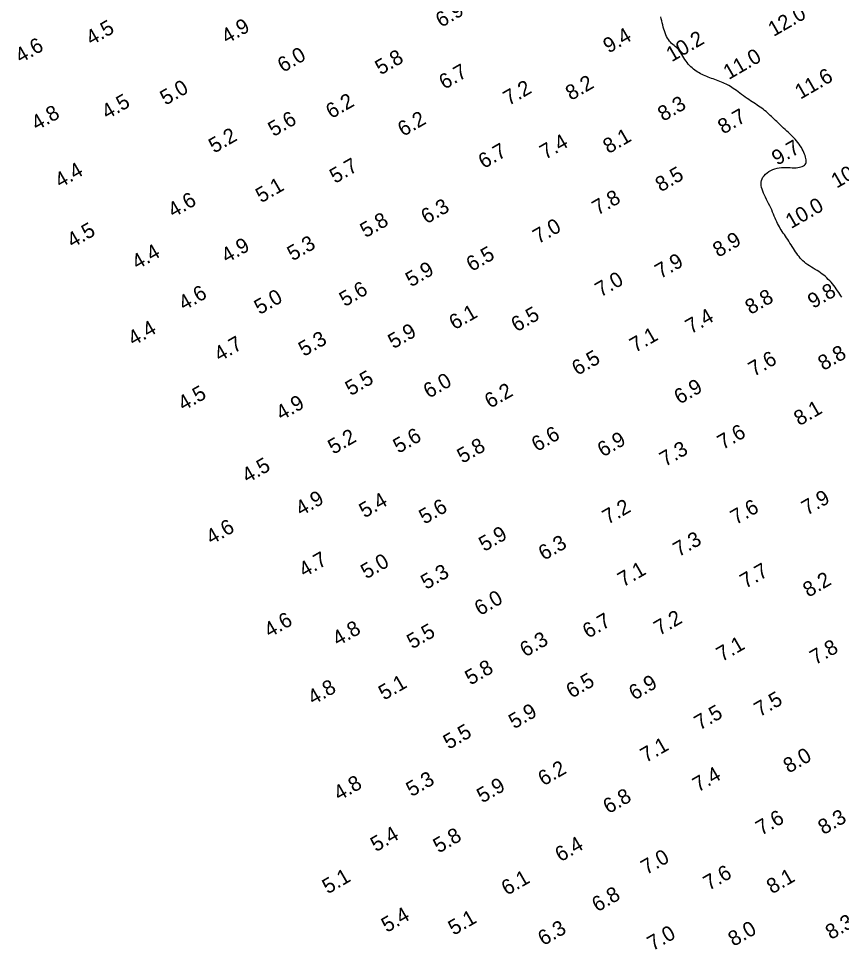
# Model space of a CAD drawing. Extents: x 3024098 to 3056816, y 418252 to 509144.
# Drawn here: x 3029720.5 to 3029994.4, y 418624.9 to 418934.2 of the extents above; entities that cross this region are included whole.
import ezdxf

# ---------------------------------------------------------------- set-up
doc = ezdxf.new("R2010")
doc.units = 0
doc.layers.add('V-CHAN-CONT-EL10', color=7, linetype='Continuous')
doc.layers.add('V-TOPO-SOUN-0911', color=7, linetype='Continuous')

msp = doc.modelspace()

# ---------------------------------------------------------------- linework, layer by layer
at = {"layer": 'V-CHAN-CONT-EL10'}
msp.add_lwpolyline([(3029994.6, 418841.4), (3029994.26, 418841.93), (3029993.9, 418842.47), (3029993.53, 418843.03), (3029993.14, 418843.6), (3029992.73, 418844.18), (3029992.31, 418844.75), (3029991.88, 418845.31), (3029991.44, 418845.87), (3029990.99, 418846.4), (3029990.53, 418846.91), (3029990.07, 418847.39), (3029989.59, 418847.86), (3029989.09, 418848.31), (3029988.58, 418848.74), (3029988.05, 418849.15), (3029987.49, 418849.56), (3029986.91, 418849.95), (3029986.31, 418850.34), (3029985.69, 418850.72), (3029985.06, 418851.09), (3029984.43, 418851.47), (3029983.81, 418851.86), (3029983.21, 418852.26), (3029982.64, 418852.66), (3029982.1, 418853.09), (3029981.6, 418853.53), (3029981.14, 418853.99), (3029980.72, 418854.48), (3029980.32, 418854.97), (3029979.94, 418855.49), (3029979.56, 418856.02), (3029979.2, 418856.57), (3029978.83, 418857.13), (3029978.46, 418857.71), (3029978.08, 418858.29), (3029977.69, 418858.88), (3029977.31, 418859.47), (3029976.93, 418860.06), (3029976.54, 418860.64), (3029976.17, 418861.21), (3029975.8, 418861.76), (3029975.44, 418862.3), (3029975.08, 418862.82), (3029974.74, 418863.33), (3029974.41, 418863.84), (3029974.09, 418864.35), (3029973.77, 418864.87), (3029973.47, 418865.41), (3029973.19, 418865.97), (3029972.91, 418866.56), (3029972.63, 418867.17), (3029972.36, 418867.8), (3029972.09, 418868.46), (3029971.81, 418869.13), (3029971.53, 418869.81), (3029971.22, 418870.51), (3029970.9, 418871.21), (3029970.56, 418871.91), (3029970.19, 418872.61), (3029969.83, 418873.32), (3029969.47, 418874.01), (3029969.11, 418874.71), (3029968.78, 418875.39), (3029968.48, 418876.07), (3029968.22, 418876.73), (3029968, 418877.37), (3029967.84, 418878), (3029967.73, 418878.61), (3029967.69, 418879.21), (3029967.73, 418879.78), (3029967.83, 418880.34), (3029968.03, 418880.89), (3029968.31, 418881.41), (3029968.68, 418881.91), (3029969.14, 418882.39), (3029969.67, 418882.84), (3029970.25, 418883.25), (3029970.9, 418883.61), (3029971.58, 418883.93), (3029972.29, 418884.19), (3029973.02, 418884.39), (3029973.75, 418884.52), (3029974.49, 418884.6), (3029975.22, 418884.64), (3029975.95, 418884.64), (3029976.67, 418884.62), (3029977.37, 418884.59), (3029978.05, 418884.57), (3029978.7, 418884.56), (3029979.33, 418884.57), (3029979.92, 418884.62), (3029980.47, 418884.7), (3029980.97, 418884.81), (3029981.42, 418884.96), (3029981.81, 418885.14), (3029982.13, 418885.37), (3029982.39, 418885.65), (3029982.56, 418885.96), (3029982.67, 418886.32), (3029982.71, 418886.72), (3029982.69, 418887.15), (3029982.61, 418887.6), (3029982.5, 418888.09), (3029982.34, 418888.59), (3029982.15, 418889.11), (3029981.93, 418889.65), (3029981.68, 418890.19), (3029981.4, 418890.74), (3029981.1, 418891.3), (3029980.75, 418891.86), (3029980.38, 418892.42), (3029979.96, 418892.98), (3029979.51, 418893.54), (3029979.02, 418894.1), (3029978.5, 418894.65), (3029977.95, 418895.19), (3029977.4, 418895.72), (3029976.83, 418896.24), (3029976.27, 418896.75), (3029975.73, 418897.24), (3029975.2, 418897.72), (3029974.7, 418898.18), (3029974.23, 418898.63), (3029973.78, 418899.06), (3029973.34, 418899.49), (3029972.91, 418899.91), (3029972.49, 418900.32), (3029972.07, 418900.73), (3029971.64, 418901.15), (3029971.2, 418901.57), (3029970.76, 418901.99), (3029970.3, 418902.41), (3029969.83, 418902.83), (3029969.36, 418903.24), (3029968.88, 418903.64), (3029968.39, 418904.03), (3029967.89, 418904.4), (3029967.38, 418904.76), (3029966.87, 418905.11), (3029966.35, 418905.45), (3029965.82, 418905.79), (3029965.27, 418906.14), (3029964.72, 418906.49), (3029964.16, 418906.86), (3029963.58, 418907.24), (3029963, 418907.65), (3029962.4, 418908.08), (3029961.81, 418908.52), (3029961.21, 418908.96), (3029960.63, 418909.4), (3029960.05, 418909.82), (3029959.49, 418910.23), (3029958.95, 418910.62), (3029958.44, 418910.98), (3029957.94, 418911.31), (3029957.46, 418911.62), (3029956.99, 418911.9), (3029956.52, 418912.17), (3029956.04, 418912.42), (3029955.56, 418912.65), (3029955.06, 418912.88), (3029954.54, 418913.1), (3029954, 418913.31), (3029953.44, 418913.51), (3029952.88, 418913.72), (3029952.32, 418913.92), (3029951.75, 418914.12), (3029951.19, 418914.32), (3029950.64, 418914.52), (3029950.1, 418914.72), (3029949.58, 418914.93), (3029949.06, 418915.15), (3029948.55, 418915.37), (3029948.05, 418915.61), (3029947.56, 418915.86), (3029947.07, 418916.13), (3029946.59, 418916.42), (3029946.11, 418916.73), (3029945.64, 418917.05), (3029945.17, 418917.41), (3029944.72, 418917.79), (3029944.27, 418918.19), (3029943.85, 418918.62), (3029943.44, 418919.08), (3029943.05, 418919.57), (3029942.69, 418920.1), (3029942.34, 418920.64), (3029942.01, 418921.19), (3029941.68, 418921.75), (3029941.35, 418922.3), (3029941.02, 418922.82), (3029940.67, 418923.32), (3029940.31, 418923.78), (3029939.93, 418924.2), (3029939.53, 418924.58), (3029939.12, 418924.93), (3029938.71, 418925.27), (3029938.3, 418925.61), (3029937.9, 418925.96), (3029937.52, 418926.34), (3029937.16, 418926.76), (3029936.83, 418927.22), (3029936.53, 418927.73), (3029936.25, 418928.27), (3029936, 418928.85), (3029935.76, 418929.47), (3029935.54, 418930.1), (3029935.33, 418930.75), (3029935.13, 418931.42), (3029934.94, 418932.1), (3029934.76, 418932.78), (3029934.59, 418933.45), (3029934.43, 418934.13), (3029934.27, 418934.79)], dxfattribs=at)

# ---------------------------------------------------------------- texts
at = {"layer": 'V-TOPO-SOUN-0911'}
for s, p in [('6.9', (3029861.15, 418931.12)), ('12.0 ', (3029971.86, 418928.09)), ('4.5', (3029744.7, 418925.14)), ('4.9', (3029789.82, 418925.67)), ('9.4', (3029916.92, 418922.55)), ('4.6', (3029721.15, 418919.24)), ('10.2 ', (3029937.92, 418919.66)), ('6.0', (3029808.51, 418916.12)), ('5.8', (3029841, 418915.3)), ('11.0 ', (3029956.93, 418913.75)), ('6.7', (3029862.26, 418910.48)), ('8.2', (3029904.39, 418906.8)), ('11.6 ', (3029980.77, 418907.2)), ('5.0', (3029769.4, 418905.2)), ('7.2', (3029883.66, 418905.1)), ('4.5', (3029749.95, 418900.54)), ('6.2', (3029824.6, 418900.74)), ('8.3', (3029935.1, 418899.85)), ('4.8', (3029726.54, 418896.8)), ('5.6', (3029805.37, 418894.77)), ('6.2', (3029848.52, 418894.8)), ('8.7', (3029955.11, 418895.58)), ('5.2', (3029785.59, 418889.25)), ('8.1', (3029916.87, 418889.07)), ('7.4', (3029895.83, 418887.15)), ('9.7', (3029973.06, 418885.18)), ('6.7', (3029875.36, 418884.1)), ('5.7', (3029825.85, 418879.15)), ('10.9 ', (3029992.84, 418877.57)), ('4.4', (3029734.34, 418877.7)), ('8.5', (3029934.3, 418876.33)), ('5.1', (3029801.22, 418872.7)), ('4.6', (3029772.01, 418867.8)), ('7.8', (3029913.28, 418868.58)), ('6.3', (3029856.29, 418865.66)), ('10.0 ', (3029977.67, 418864.11)), ('5.8', (3029835.99, 418861.07)), ('4.5', (3029738.4, 418857.72)), ('7.0', (3029893.51, 418859.03)), ('8.9', (3029953.44, 418854.57)), ('4.9', (3029789.79, 418852.67)), ('5.3', (3029811.71, 418853.36)), ('4.4', (3029759.97, 418850.51)), ('6.5', (3029871.34, 418849.82)), ('7.9', (3029934.18, 418847.45)), ('5.9', (3029851.14, 418844.7)), ('7.0', (3029914.25, 418841.32)), ('4.6', (3029775.55, 418836.83)), ('5.6', (3029829.09, 418838.11)), ('9.8', (3029985.03, 418837.51)), ('5.0', (3029800.73, 418835.48)), ('8.8', (3029964.2, 418835.51)), ('6.1', (3029865.63, 418830.41)), ('6.5', (3029886.3, 418829.71)), ('7.4', (3029944.32, 418829.05)), ('4.4', (3029758.69, 418825.08)), ('5.9', (3029845.3, 418824.1)), ('4.7', (3029787.4, 418819.86)), ('5.3', (3029815.48, 418821.54)), ('7.1', (3029925.76, 418822.83)), ('6.5', (3029906.51, 418815.2)), ('7.6', (3029965.28, 418814.88)), ('8.8', (3029988.45, 418816.84)), ('5.5', (3029831.05, 418808.45)), ('6.0', (3029857.06, 418807.59)), ('6.9', (3029940.55, 418805.62)), ('4.5', (3029775.35, 418803.43)), ('6.2', (3029877.45, 418804.25)), ('4.9', (3029808, 418800.24)), ('8.1', (3029980.42, 418798.45)), ('5.6', (3029846.97, 418789.26)), ('6.6', (3029893.07, 418789.85)), ('7.6', (3029954.95, 418790.51)), ('5.2', (3029825.29, 418788.96)), ('6.9', (3029915.02, 418788.04)), ('5.8', (3029868.27, 418785.94)), ('7.3', (3029935.72, 418784.89)), ('4.5', (3029796.67, 418779.41)), ('4.9', (3029814.5, 418768.42)), ('5.4', (3029835.66, 418767.76)), ('7.9', (3029982.97, 418768.65)), ('5.6', (3029855.6, 418765.67)), ('7.2', (3029916.66, 418765.6)), ('7.6', (3029959.31, 418765.51)), ('4.6', (3029784.7, 418758.91)), ('5.9', (3029875.52, 418756.58)), ('6.3', (3029895.37, 418753.62)), ('7.3', (3029940.25, 418754.8)), ('4.7', (3029815.61, 418748.05)), ('5.0', (3029836.23, 418747.45)), ('5.3', (3029856.2, 418743.94)), ('7.1', (3029921.76, 418744.78)), ('7.7', (3029962.49, 418744.27)), ('8.2', (3029983.43, 418741.35)), ('6.0', (3029874.09, 418735.22)), ('4.6', (3029804.03, 418727.94)), ('6.7', (3029910.07, 418727.64)), ('7.2', (3029933.82, 418728.62)), ('4.8', (3029826.77, 418725.11)), ('5.5', (3029851.56, 418724.13)), ('6.3', (3029889.2, 418721.44)), ('7.1', (3029954.64, 418719.91)), ('7.8', (3029985.76, 418718.85)), ('5.8', (3029870.93, 418712.09)), ('5.1', (3029842.14, 418707.08)), ('6.5', (3029904.61, 418707.72)), ('6.9', (3029925.49, 418707.07)), ('4.8', (3029818.56, 418705.53)), ('7.5', (3029967.21, 418701.52)), ('5.9', (3029885.46, 418697.52)), ('7.5', (3029947.26, 418697.09)), ('5.5', (3029863.7, 418690.7)), ('7.1', (3029929.31, 418686.28)), ('8.0', (3029976.88, 418682.76)), ('6.2', (3029895.24, 418678.52)), ('5.3', (3029851.31, 418674.92)), ('7.4', (3029946.71, 418676.46)), ('4.8', (3029827.19, 418673.6)), ('5.9', (3029874.86, 418672.82)), ('6.8', (3029916.89, 418669.24)), ('7.6', (3029967.74, 418662.03)), ('8.3', (3029988.48, 418662.28)), ('5.4', (3029839.46, 418656.58)), ('5.8', (3029860.33, 418656.15)), ('6.4', (3029900.91, 418653.23)), ('7.0', (3029929.51, 418648.96)), ('7.6', (3029950.29, 418643.72)), ('5.1', (3029823.4, 418642.55)), ('6.1', (3029883.05, 418642.06)), ('8.1', (3029971.33, 418642.55)), ('6.8', (3029913.18, 418636.56)), ('5.4', (3029843.07, 418629.71)), ('5.1', (3029865.33, 418628.77)), ('6.3', (3029895.2, 418625.31)), ('8.3', (3029990.94, 418627.34)), ('7.0', (3029931.61, 418623.6)), ('8.0', (3029958.54, 418625.08))]:
    msp.add_text(s, height=5, rotation=30, dxfattribs=at).set_placement(p)

doc.saveas('drawing.dxf')
